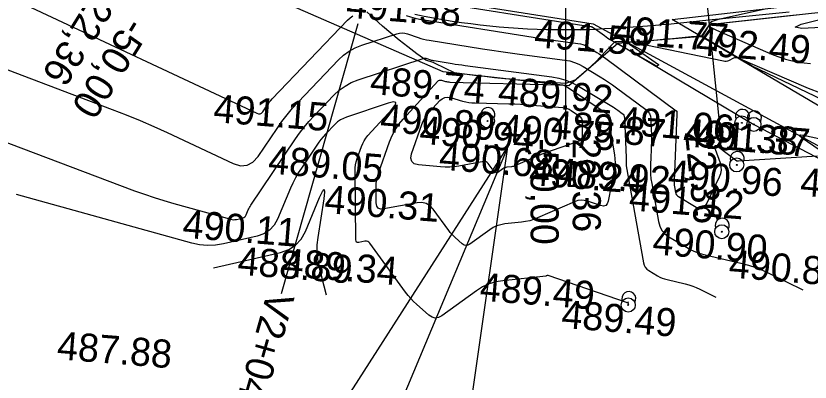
# Model space of a CAD drawing. Extents: x -636600 to -628587, y -1090963 to -1085869.
# Drawn here: x -629065.9 to -629009.4, y -1087100.9 to -1087074.8 of the extents above; entities that cross this region are included whole.
import ezdxf

# ---------------------------------------------------------------- set-up
doc = ezdxf.new("R2010")
doc.units = 0
for name, color, linetype in [('01_PARCELY_NÁVRH_PC', 7, 'Continuous'), ('30', 7, 'Continuous'), ('40', 7, 'Continuous'), ('60', 7, 'Continuous'), ('Ex_Major Contours', 7, 'Continuous'), ('Ex_Minor Contours', 7, 'Continuous'), ('koty_vše', 7, 'Continuous'), ('POLOMERY', 7, 'Continuous'), ('situace_těleso', 7, 'Continuous'), ('situace_vozovka', 7, 'Continuous'), ('VRCHOLY', 7, 'Continuous')]:
    doc.layers.add(name, color=color, linetype=linetype)

msp = doc.modelspace()

# ---------------------------------------------------------------- linework, layer by layer
at = {"layer": '01_PARCELY_NÁVRH_PC'}
msp.add_lwpolyline([(-628938.662, -1087077.135), (-628970.395, -1087073.038), (-628992.096, -1087072.749), (-629016.586, -1087075.482), (-629017.064, -1087076.309), (-629023.082, -1087076.799), (-629026.571, -1087079.829), (-629035.526, -1087078.831), (-629057.13, -1087069.371), (-629073.31, -1087057.056), (-629086.863, -1087049.83), (-629090.955, -1087048.55), (-629096.696, -1087047.883), (-629112.958, -1087044.408)], dxfattribs=at)
msp.add_lwpolyline([(-628832.67, -1087183.609), (-628835.109, -1087176.856), (-628840.07, -1087169.741), (-628865.153, -1087144.447), (-628882.124, -1087132.309), (-628916.863, -1087115.623), (-629000.661, -1087084.569), (-629013.505, -1087078.428), (-629017.064, -1087076.309), (-629023.082, -1087076.799), (-629013.395, -1087082.567), (-629006.793, -1087086.029), (-628918.231, -1087118.849), (-628889.862, -1087132.494), (-628878.391, -1087139.282), (-628872.811, -1087143.273), (-628862.805, -1087151.853), (-628843.882, -1087171.857), (-628839.725, -1087177.76), (-628836.771, -1087184.348)], close=True, dxfattribs=at)
at = {"layer": '30'}
for centre, radius in [((-629032.363, -1087082.328), 0.5), ((-629032.363, -1087082.328), 0.0327), ((-629014.246, -1087082.46), 0.5), ((-629014.246, -1087082.46), 0.0327), ((-629013.391, -1087082.568), 0.5), ((-629013.391, -1087082.568), 0.0327), ((-629014.615, -1087085.46), 0.5), ((-629014.615, -1087085.46), 0.0327), ((-629015.677, -1087090.22), 0.5), ((-629015.677, -1087090.22), 0.0327), ((-629022.334, -1087095.447), 0.5), ((-629022.334, -1087095.447), 0.0327)]:
    msp.add_circle(centre, radius, dxfattribs=at)
for centre in [(-629032.326, -1087081.867), (-629014.209, -1087081.998), (-629013.355, -1087082.107), (-629014.579, -1087084.998), (-629015.641, -1087089.759), (-629022.298, -1087094.986)]:
    msp.add_arc(centre, 0.5, 327.2264, 204.2217, dxfattribs=at)
at = {"layer": '40'}
for p, q in [((-629019.209, -1087075.101), (-628979.054, -1087070.481)), ((-629038.235, -1087073.282), (-629024.84, -1087075.394)), ((-629024.84, -1087075.394), (-629005.254, -1087086.026)), ((-629004.781, -1087083.616), (-629019.209, -1087075.101))]:
    msp.add_line(p, q, dxfattribs=at)
at = {"layer": '60'}
for p, q in [((-629050.127, -1087114.195), (-629030.917, -1087084.168)), ((-629030.917, -1087084.168), (-629045.556, -1087119.245)), ((-629033.666, -1087103.4), (-629030.917, -1087084.168))]:
    msp.add_line(p, q, dxfattribs=at)
at = {"layer": 'Ex_Major Contours'}
for points in [[(-628987.998, -1087074.384), (-629008.609, -1087075.673), (-629009.986, -1087075.722), (-629010.46, -1087075.642), (-629010.028, -1087075.431), (-629008.693, -1087075.091), (-628998.608, -1087072.802)], [(-629070.879, -1087082.242), (-629057.482, -1087087.296), (-629056.792, -1087087.548), (-629056.096, -1087087.784), (-629055.396, -1087088.004), (-629054.69, -1087088.209), (-629050.645, -1087089.336), (-629050.544, -1087089.358), (-629050.441, -1087089.366), (-629050.339, -1087089.362), (-629050.236, -1087089.345), (-629049.806, -1087089.246), (-629049.719, -1087089.216), (-629049.647, -1087089.17), (-629049.588, -1087089.106), (-629049.544, -1087089.026), (-629049.395, -1087088.671), (-629049.356, -1087088.583), (-629049.312, -1087088.498), (-629049.265, -1087088.415), (-629049.213, -1087088.334), (-629046.035, -1087083.61), (-629045.735, -1087083.184), (-629045.418, -1087082.772), (-629045.083, -1087082.374), (-629044.732, -1087081.99), (-629043.29, -1087080.48), (-629042.912, -1087080.13), (-629042.501, -1087079.833), (-629042.057, -1087079.589), (-629041.578, -1087079.398), (-629036.947, -1087077.867), (-629036.882, -1087077.851), (-629036.816, -1087077.846), (-629036.751, -1087077.852), (-629036.686, -1087077.869), (-629036.425, -1087077.959), (-629036.359, -1087077.98), (-629036.293, -1087077.999), (-629036.226, -1087078.014), (-629036.158, -1087078.026), (-629034.886, -1087078.229), (-629034.651, -1087078.266), (-629034.416, -1087078.301), (-629034.181, -1087078.335), (-629033.945, -1087078.366), (-629027.772, -1087079.176), (-629027.27, -1087079.268), (-629026.786, -1087079.409), (-629026.319, -1087079.601), (-629025.87, -1087079.843), (-629023.39, -1087081.347), (-629023.309, -1087081.397), (-629023.23, -1087081.449), (-629023.152, -1087081.502), (-629023.075, -1087081.558), (-629022.771, -1087081.784), (-629022.704, -1087081.845), (-629022.655, -1087081.916), (-629022.624, -1087081.996), (-629022.611, -1087082.086), (-629022.48, -1087084.958), (-629022.479, -1087085.005), (-629022.478, -1087085.052), (-629022.478, -1087085.099), (-629022.48, -1087085.146), (-629022.488, -1087085.334), (-629022.488, -1087085.381), (-629022.486, -1087085.428), (-629022.482, -1087085.474), (-629022.475, -1087085.521), (-629021.252, -1087092.44), (-629021.205, -1087092.61), (-629021.126, -1087092.759), (-629021.016, -1087092.885), (-629020.874, -1087092.99), (-629020.244, -1087093.367), (-629020.084, -1087093.455), (-629019.919, -1087093.53), (-629019.748, -1087093.591), (-629019.572, -1087093.64), (-629018.286, -1087093.942), (-629018.015, -1087094.014), (-629017.749, -1087094.101), (-629017.489, -1087094.203), (-629017.234, -1087094.32), (-629016.109, -1087094.877)]]:
    msp.add_lwpolyline(points, dxfattribs=at)
msp.add_lwpolyline([(-629029.354, -1087089.434), (-629029.641, -1087089.499), (-629029.935, -1087089.542), (-629031.12, -1087089.669), (-629031.41, -1087089.719), (-629031.685, -1087089.804), (-629031.948, -1087089.925), (-629032.196, -1087090.082), (-629033.622, -1087091.11), (-629033.758, -1087091.182), (-629033.892, -1087091.202), (-629034.022, -1087091.169), (-629034.151, -1087091.084), (-629034.658, -1087090.636), (-629034.782, -1087090.521), (-629034.898, -1087090.4), (-629035.008, -1087090.273), (-629035.111, -1087090.139), (-629036.216, -1087088.625), (-629036.451, -1087088.372), (-629036.723, -1087088.211), (-629037.031, -1087088.141), (-629037.375, -1087088.162), (-629039.748, -1087088.6), (-629039.979, -1087088.609), (-629040.145, -1087088.539), (-629040.246, -1087088.39), (-629040.281, -1087088.161), (-629040.292, -1087087.089), (-629040.283, -1087086.822), (-629040.251, -1087086.56), (-629040.197, -1087086.301), (-629040.12, -1087086.046), (-629039.338, -1087083.815), (-629039.157, -1087083.371), (-629038.935, -1087082.952), (-629038.671, -1087082.558), (-629038.365, -1087082.189), (-629035.897, -1087079.495), (-629035.842, -1087079.448), (-629035.781, -1087079.42), (-629035.715, -1087079.411), (-629035.643, -1087079.422), (-629035.346, -1087079.504), (-629035.271, -1087079.522), (-629035.195, -1087079.536), (-629035.119, -1087079.545), (-629035.042, -1087079.549), (-629027.431, -1087079.749), (-629027.37, -1087079.751), (-629027.31, -1087079.753), (-629027.249, -1087079.757), (-629027.189, -1087079.761), (-629026.948, -1087079.781), (-629026.888, -1087079.79), (-629026.832, -1087079.805), (-629026.778, -1087079.828), (-629026.726, -1087079.859), (-629023.842, -1087081.812), (-629023.74, -1087081.898), (-629023.667, -1087082), (-629023.624, -1087082.117), (-629023.609, -1087082.25), (-629023.608, -1087082.811), (-629023.605, -1087082.951), (-629023.596, -1087083.091), (-629023.58, -1087083.23), (-629023.559, -1087083.368), (-629023.318, -1087084.751), (-629023.282, -1087085.027), (-629023.272, -1087085.303), (-629023.288, -1087085.579), (-629023.329, -1087085.854), (-629023.757, -1087088.043), (-629023.827, -1087088.243), (-629023.943, -1087088.364), (-629024.106, -1087088.404), (-629024.314, -1087088.364), (-629025.24, -1087088.043), (-629025.471, -1087087.986), (-629025.7, -1087087.972), (-629025.927, -1087088.004), (-629026.152, -1087088.08), (-629028.796, -1087089.238), (-629029.072, -1087089.347)], close=True, dxfattribs=at)
at = {"layer": 'Ex_Minor Contours'}
for points in [[(-629065.622, -1087073.877), (-629048.777, -1087081.781), (-629048.654, -1087081.819), (-629048.545, -1087081.812), (-629048.447, -1087081.761), (-629048.362, -1087081.666), (-629048.045, -1087081.196), (-629047.964, -1087081.08), (-629047.878, -1087080.968), (-629047.787, -1087080.86), (-629047.691, -1087080.756), (-629042.323, -1087075.137), (-629042.141, -1087074.967), (-629041.942, -1087074.823)], [(-629008.622, -1087080.338), (-629009.495, -1087080.018), (-629014.504, -1087077.85), (-629014.591, -1087077.822), (-629014.678, -1087077.814), (-629014.765, -1087077.826), (-629014.85, -1087077.858), (-629015.193, -1087078.027), (-629015.28, -1087078.061), (-629015.368, -1087078.08), (-629015.459, -1087078.083), (-629015.551, -1087078.072), (-629021.896, -1087076.745), (-629022.181, -1087076.704), (-629022.297, -1087076.737), (-629022.242, -1087076.844), (-629022.017, -1087077.025), (-629020.193, -1087078.304), (-629020.18, -1087078.316), (-629020.176, -1087078.328), (-629020.18, -1087078.34), (-629020.194, -1087078.352), (-629020.265, -1087078.398), (-629020.283, -1087078.407), (-629020.301, -1087078.411), (-629020.32, -1087078.408), (-629020.338, -1087078.401), (-629023.54, -1087076.588), (-629023.668, -1087076.513), (-629023.793, -1087076.435), (-629023.915, -1087076.352), (-629024.035, -1087076.266), (-629024.702, -1087075.771), (-629024.726, -1087075.754), (-629024.75, -1087075.737), (-629024.774, -1087075.722), (-629024.799, -1087075.706), (-629024.898, -1087075.646), (-629024.924, -1087075.632), (-629024.95, -1087075.621), (-629024.978, -1087075.613), (-629025.006, -1087075.608), (-629025.274, -1087075.573), (-629025.328, -1087075.565), (-629025.382, -1087075.558), (-629025.436, -1087075.55), (-629025.49, -1087075.541), (-629037.211, -1087073.669)], [(-629012.718, -1087074.377), (-629015.995, -1087075.12), (-629016.434, -1087075.265), (-629016.592, -1087075.436), (-629016.469, -1087075.633), (-629016.064, -1087075.856), (-629012.013, -1087077.61), (-629011.146, -1087077.927), (-629010.261, -1087078.137), (-629009.357, -1087078.24)], [(-629038.156, -1087074.796), (-629037.837, -1087074.899), (-629037.515, -1087074.987), (-629037.19, -1087075.061), (-629036.86, -1087075.121), (-629029.102, -1087076.361), (-629028.748, -1087076.416), (-629028.393, -1087076.469), (-629028.038, -1087076.519), (-629027.683, -1087076.567), (-629025.928, -1087076.797), (-629025.742, -1087076.831), (-629025.562, -1087076.884), (-629025.389, -1087076.955), (-629025.222, -1087077.045), (-629024.569, -1087077.441), (-629024.406, -1087077.542), (-629024.247, -1087077.647), (-629024.09, -1087077.755), (-629023.935, -1087077.867), (-629018.914, -1087081.593), (-629018.899, -1087081.607), (-629018.888, -1087081.623), (-629018.881, -1087081.641), (-629018.878, -1087081.661), (-629018.874, -1087081.746), (-629018.873, -1087081.767), (-629018.873, -1087081.789), (-629018.873, -1087081.81), (-629018.874, -1087081.831), (-629019.07, -1087086.604), (-629019.072, -1087086.706), (-629019.068, -1087086.808), (-629019.058, -1087086.909), (-629019.043, -1087087.01), (-629018.972, -1087087.414), (-629018.945, -1087087.509), (-629018.901, -1087087.592), (-629018.839, -1087087.663), (-629018.76, -1087087.721), (-629017.496, -1087088.479), (-629017.271, -1087088.573), (-629017.076, -1087088.568), (-629016.91, -1087088.464), (-629016.774, -1087088.261), (-629015.834, -1087086.3), (-629015.747, -1087086.064), (-629015.708, -1087085.826), (-629015.719, -1087085.585), (-629015.779, -1087085.341), (-629016.118, -1087084.359), (-629016.167, -1087084.164), (-629016.142, -1087084.07), (-629016.045, -1087084.077), (-629015.875, -1087084.184), (-629014.6, -1087085.16), (-629014.591, -1087085.166), (-629014.582, -1087085.17), (-629014.572, -1087085.173), (-629014.562, -1087085.174), (-629014.52, -1087085.176), (-629014.51, -1087085.176), (-629014.499, -1087085.176), (-629014.489, -1087085.176), (-629014.478, -1087085.175), (-629008.87, -1087084.816)], [(-629069.414, -1087077.598), (-629059.077, -1087081.497), (-629058.085, -1087081.883), (-629057.1, -1087082.287), (-629056.124, -1087082.711), (-629055.156, -1087083.154), (-629050.467, -1087085.354), (-629049.945, -1087085.516), (-629049.476, -1087085.488), (-629049.06, -1087085.271), (-629048.696, -1087084.864), (-629047.345, -1087082.856), (-629046.997, -1087082.362), (-629046.63, -1087081.885), (-629046.242, -1087081.423), (-629045.834, -1087080.977), (-629042.969, -1087077.979), (-629042.604, -1087077.64), (-629042.206, -1087077.352), (-629041.776, -1087077.116), (-629041.313, -1087076.932), (-629038.82, -1087076.108), (-629038.628, -1087076.06), (-629038.437, -1087076.046), (-629038.245, -1087076.063), (-629038.054, -1087076.113), (-629037.291, -1087076.378), (-629037.098, -1087076.439), (-629036.904, -1087076.493), (-629036.708, -1087076.537), (-629036.509, -1087076.574), (-629032.714, -1087077.18), (-629032.059, -1087077.282), (-629031.404, -1087077.38), (-629030.748, -1087077.473), (-629030.091, -1087077.561), (-629026.85, -1087077.986), (-629026.506, -1087078.049), (-629026.174, -1087078.147), (-629025.854, -1087078.278), (-629025.546, -1087078.444), (-629024.338, -1087079.176), (-629024.039, -1087079.363), (-629023.744, -1087079.556), (-629023.453, -1087079.756), (-629023.168, -1087079.963), (-629021.084, -1087081.51), (-629020.936, -1087081.644), (-629020.828, -1087081.799), (-629020.76, -1087081.976), (-629020.731, -1087082.173), (-629020.693, -1087083.005), (-629020.686, -1087083.212), (-629020.683, -1087083.42), (-629020.685, -1087083.628), (-629020.691, -1087083.836), (-629020.757, -1087085.444), (-629020.762, -1087085.78), (-629020.749, -1087086.116), (-629020.717, -1087086.45), (-629020.668, -1087086.783), (-629020.189, -1087089.493), (-629020.095, -1087089.83), (-629019.938, -1087090.123), (-629019.72, -1087090.374), (-629019.439, -1087090.582), (-629018.192, -1087091.329), (-629017.875, -1087091.503), (-629017.548, -1087091.651), (-629017.21, -1087091.772), (-629016.862, -1087091.869), (-629014.314, -1087092.467), (-629013.777, -1087092.61), (-629013.251, -1087092.782), (-629012.736, -1087092.984), (-629012.231, -1087093.217), (-629009.897, -1087094.371)], [(-629022.317, -1087095.382), (-629022.343, -1087095.236), (-629022.345, -1087095.226), (-629022.348, -1087095.223), (-629022.35, -1087095.226), (-629022.352, -1087095.235), (-629022.362, -1087095.286), (-629022.366, -1087095.296), (-629022.372, -1087095.302), (-629022.38, -1087095.304), (-629022.391, -1087095.302), (-629028.05, -1087093.345), (-629028.064, -1087093.341), (-629028.077, -1087093.341), (-629028.091, -1087093.343), (-629028.104, -1087093.347), (-629028.157, -1087093.37), (-629028.171, -1087093.376), (-629028.184, -1087093.38), (-629028.198, -1087093.383), (-629028.212, -1087093.385), (-629031.269, -1087093.714), (-629031.771, -1087093.801), (-629032.25, -1087093.949), (-629032.705, -1087094.159), (-629033.137, -1087094.43), (-629035.611, -1087096.214), (-629035.847, -1087096.34), (-629036.079, -1087096.374), (-629036.306, -1087096.317), (-629036.528, -1087096.169), (-629037.409, -1087095.392), (-629037.623, -1087095.192), (-629037.826, -1087094.982), (-629038.016, -1087094.761), (-629038.195, -1087094.529), (-629040.736, -1087091.045), (-629040.806, -1087090.97), (-629040.887, -1087090.922), (-629040.979, -1087090.901), (-629041.082, -1087090.907), (-629041.515, -1087090.987), (-629041.61, -1087090.991), (-629041.678, -1087090.962), (-629041.719, -1087090.901), (-629041.734, -1087090.807), (-629041.783, -1087085.903), (-629041.775, -1087085.675), (-629041.748, -1087085.45), (-629041.702, -1087085.229), (-629041.636, -1087085.011), (-629041.332, -1087084.144), (-629041.246, -1087083.933), (-629041.141, -1087083.735), (-629041.015, -1087083.548), (-629040.87, -1087083.372), (-629039.145, -1087081.489), (-629038.907, -1087081.185), (-629038.874, -1087081.012), (-629039.045, -1087080.972), (-629039.42, -1087081.064), (-629042.396, -1087082.047), (-629042.623, -1087082.138), (-629042.834, -1087082.254), (-629043.029, -1087082.395), (-629043.208, -1087082.561), (-629043.893, -1087083.278), (-629044.06, -1087083.46), (-629044.219, -1087083.649), (-629044.369, -1087083.845), (-629044.512, -1087084.047), (-629045.613, -1087085.683), (-629045.833, -1087086.029), (-629046.037, -1087086.385), (-629046.222, -1087086.75), (-629046.39, -1087087.124), (-629047.31, -1087089.318), (-629047.556, -1087089.763), (-629047.88, -1087090.116), (-629048.282, -1087090.375), (-629048.763, -1087090.541), (-629051.148, -1087091.089), (-629051.719, -1087091.184), (-629052.287, -1087091.207), (-629052.854, -1087091.158), (-629053.419, -1087091.037), (-629065.898, -1087087.561)], [(-629008.75, -1087084.389), (-629009.945, -1087083.55), (-629010.109, -1087083.419), (-629010.148, -1087083.342), (-629010.065, -1087083.318), (-629009.857, -1087083.347), (-629008.777, -1087083.573)], [(-629051.872, -1087092.789), (-629047.095, -1087091.692), (-629046.509, -1087091.489), (-629046.019, -1087091.173), (-629045.624, -1087090.744), (-629045.325, -1087090.201), (-629044.312, -1087087.787), (-629044.107, -1087087.348), (-629043.989, -1087087.216), (-629043.958, -1087087.39), (-629044.015, -1087087.871), (-629044.449, -1087090.639), (-629044.505, -1087091.156), (-629044.508, -1087091.67), (-629044.459, -1087092.181), (-629044.358, -1087092.691), (-629043.854, -1087094.711)]]:
    msp.add_lwpolyline(points, dxfattribs=at)
msp.add_lwpolyline([(-629030.503, -1087085.562), (-629030.58, -1087085.579), (-629030.657, -1087085.591), (-629030.971, -1087085.624), (-629031.048, -1087085.638), (-629031.121, -1087085.66), (-629031.19, -1087085.692), (-629031.256, -1087085.734), (-629031.633, -1087086.006), (-629031.669, -1087086.025), (-629031.705, -1087086.03), (-629031.739, -1087086.021), (-629031.773, -1087085.999), (-629031.908, -1087085.88), (-629031.94, -1087085.85), (-629031.971, -1087085.818), (-629032, -1087085.784), (-629032.028, -1087085.749), (-629032.32, -1087085.348), (-629032.382, -1087085.281), (-629032.454, -1087085.238), (-629032.536, -1087085.22), (-629032.627, -1087085.225), (-629034.396, -1087085.552), (-629034.724, -1087085.6), (-629035.052, -1087085.626), (-629035.381, -1087085.627), (-629035.712, -1087085.605), (-629037.266, -1087085.447), (-629037.574, -1087085.37), (-629037.758, -1087085.215), (-629037.82, -1087084.982), (-629037.759, -1087084.671), (-629037.029, -1087082.589), (-629036.931, -1087082.348), (-629036.81, -1087082.12), (-629036.667, -1087081.906), (-629036.501, -1087081.706), (-629035.742, -1087080.877), (-629035.581, -1087080.739), (-629035.403, -1087080.657), (-629035.21, -1087080.632), (-629035, -1087080.664), (-629034.127, -1087080.905), (-629033.908, -1087080.958), (-629033.687, -1087080.998), (-629033.463, -1087081.024), (-629033.238, -1087081.037), (-629030.833, -1087081.1), (-629030.416, -1087081.114), (-629030, -1087081.133), (-629029.584, -1087081.158), (-629029.168, -1087081.189), (-629026.996, -1087081.365), (-629026.838, -1087081.388), (-629026.688, -1087081.43), (-629026.545, -1087081.491), (-629026.408, -1087081.572), (-629025.874, -1087081.933), (-629025.758, -1087082.032), (-629025.674, -1087082.149), (-629025.624, -1087082.284), (-629025.607, -1087082.436), (-629025.606, -1087083.295), (-629025.629, -1087083.476), (-629025.699, -1087083.623), (-629025.815, -1087083.736), (-629025.978, -1087083.817), (-629027.755, -1087084.425), (-629028.035, -1087084.524), (-629028.314, -1087084.629), (-629028.59, -1087084.74), (-629028.864, -1087084.856), (-629030.356, -1087085.51), (-629030.429, -1087085.539)], close=True, dxfattribs=at)
at = {"layer": 'POLOMERY'}
for points in [[(-629016.836, -1087072.887), (-629015.825, -1087082.836)], [(-629026.808, -1087073.566), (-629026.796, -1087083.566)]]:
    msp.add_lwpolyline(points, dxfattribs=at)
at = {"layer": 'situace_těleso'}
msp.add_lwpolyline([(-629010.151, -1087074.764), (-629010.856, -1087074.842), (-629015.121, -1087075.308), (-629016.574, -1087075.465), (-629017.159, -1087076.316), (-629017.833, -1087076.321), (-629018.503, -1087076.393), (-629019.177, -1087076.462), (-629019.854, -1087076.528), (-629020.063, -1087076.547), (-629020.534, -1087076.59), (-629021.217, -1087076.647), (-629021.904, -1087076.698), (-629022.599, -1087076.677), (-629023.294, -1087076.684), (-629023.958, -1087077.377), (-629024.638, -1087078.112), (-629025.203, -1087078.628), (-629025.339, -1087078.75), (-629025.967, -1087079.305), (-629026.059, -1087079.385), (-629026.801, -1087079.656), (-629027.525, -1087079.601), (-629028.249, -1087079.555), (-629028.971, -1087079.504), (-629029.693, -1087079.447), (-629030.413, -1087079.384), (-629030.756, -1087079.352), (-629031.133, -1087079.315), (-629031.852, -1087079.241), (-629032.57, -1087079.161), (-629033.288, -1087079.075), (-629034.004, -1087078.984), (-629034.72, -1087078.886), (-629035.398, -1087078.55), (-629036.074, -1087078.232), (-629036.216, -1087078.16), (-629036.76, -1087077.997), (-629037.397, -1087077.529), (-629038.024, -1087077.051), (-629038.639, -1087076.563), (-629039.242, -1087076.064), (-629039.834, -1087075.557), (-629040.414, -1087075.041), (-629040.953, -1087074.543)], dxfattribs=at)
at = {"layer": 'situace_vozovka'}
msp.add_lwpolyline([(-629037.537, -1087074.716), (-629036.875, -1087074.849), (-629036.211, -1087074.975), (-629035.686, -1087075.067), (-629035.546, -1087075.091), (-629034.879, -1087075.199), (-629034.211, -1087075.298), (-629033.541, -1087075.388), (-629032.871, -1087075.47), (-629032.2, -1087075.544), (-629031.527, -1087075.608), (-629030.854, -1087075.664), (-629030.501, -1087075.69), (-629030.18, -1087075.711), (-629029.506, -1087075.749), (-629028.831, -1087075.779), (-629028.156, -1087075.8), (-629027.481, -1087075.812), (-629026.805, -1087075.816), (-629026.11, -1087075.81), (-629026.022, -1087075.809), (-629025.416, -1087075.796), (-629025.284, -1087075.793), (-629024.725, -1087075.774), (-629024.036, -1087075.745), (-629023.349, -1087075.709), (-629022.665, -1087075.667), (-629021.983, -1087075.62), (-629021.303, -1087075.568), (-629020.626, -1087075.512), (-629020.159, -1087075.472), (-629019.951, -1087075.453), (-629019.278, -1087075.391), (-629018.607, -1087075.326), (-629017.939, -1087075.26), (-629017.273, -1087075.193), (-629016.608, -1087075.126), (-629015.155, -1087074.978), (-629010.887, -1087074.544)], dxfattribs=at)
at = {"layer": 'VRCHOLY'}
msp.add_lwpolyline([(-629041.59, -1087075.403), (-629047.053, -1087094.642)], dxfattribs=at)

# ---------------------------------------------------------------- texts
at = {"layer": 'koty_vše'}
for s, p in [('491.58', (-629042.467, -1087074.95)), ('491.77', (-629023.441, -1087076.769)), ('491.59', (-629029.081, -1087077.062)), ('492.49', (-629017.584, -1087077.608)), ('489.74', (-629040.772, -1087080.402)), ('489.92', (-629031.66, -1087081.14)), ('491.15', (-629051.923, -1087082.402)), ('490.89', (-629040.047, -1087083.078)), ('490.75', (-629031.48, -1087083.802)), ('489.87', (-629027.892, -1087083.557)), ('491.06', (-629023.038, -1087083.262)), ('490.94', (-629037.257, -1087083.943)), ('491.38', (-629018.481, -1087084.127)), ('491.37', (-629017.627, -1087084.236)), ('489.05', (-629048.022, -1087086.064)), ('490.68', (-629035.856, -1087085.78)), ('490.24', (-629029.449, -1087086.884)), ('489.92', (-629027.579, -1087086.943)), ('490.96', (-629019.565, -1087087.07)), ('490.79', (-629010.146, -1087087.642)), ('490.31', (-629044.017, -1087088.881)), ('491.12', (-629022.33, -1087088.696)), ('490.11', (-629054.123, -1087090.643)), ('490.90', (-629020.659, -1087091.829)), ('488.89', (-629050.206, -1087093.273)), ('489.34', (-629046.984, -1087093.379)), ('490.82', (-629015.228, -1087093.476)), ('489.49', (-629032.956, -1087095.121)), ('489.49', (-629027.143, -1087097.069)), ('487.88', (-629063.059, -1087099.309))]:
    msp.add_text(s, height=2, rotation=355.4373, dxfattribs=at).set_placement(p)
at = {"layer": 'POLOMERY'}
for s, rotation, p in [('22,36', 238.225, (-629060.592, -1087073.257)), ('-50,00', 238.225, (-629058.042, -1087074.837)), ('22,36', 275.8022, (-629018.312, -1087083.089)), ('-50,00', 270.0726, (-629029.296, -1087083.569)), ('22,36', 270.0726, (-629026.296, -1087083.565))]:
    msp.add_text(s, height=2, rotation=rotation, dxfattribs=at).set_placement(p)
at = {"layer": 'VRCHOLY'}
msp.add_text('V2+040,63', height=2, rotation=254.1488, dxfattribs=at).set_placement((-629048.015, -1087094.369))

doc.saveas('drawing.dxf')
